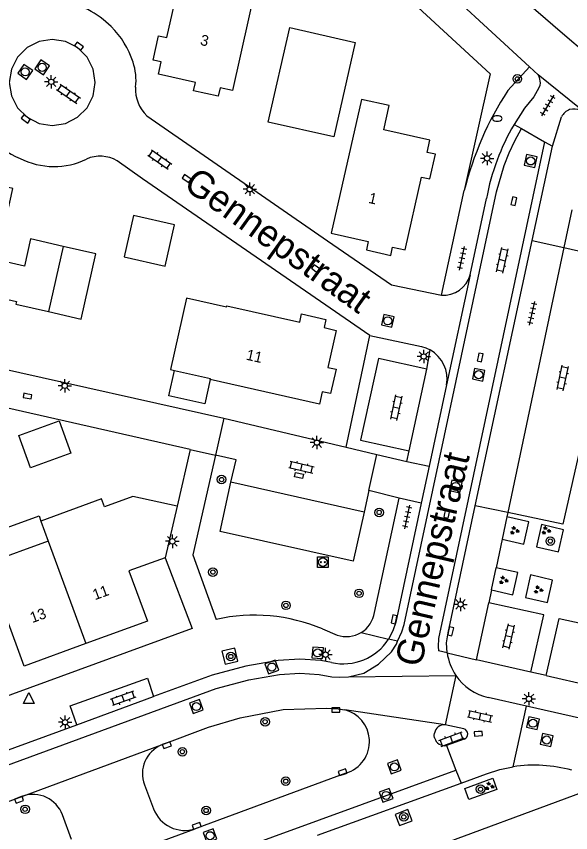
# Model space of a CAD drawing. Extents: x 128000 to 131008, y 398996 to 402500.
# Drawn here: x 129261.2 to 129312.8, y 399086.4 to 399162.4 of the extents above; entities that cross this region are included whole.
import ezdxf

# ---------------------------------------------------------------- set-up
doc = ezdxf.new("R2010")
doc.units = 0
for name, color, linetype in [('gg-afsc-hekwerk', 7, 'Continuous'), ('gg-afsc-muur', 7, 'Continuous'), ('gg-anno-huisnummerreeks BGT', 7, 'Continuous'), ('gg-anno-openbare ruimte label', 7, 'Continuous'), ('gg-bbg-bijgebouw', 7, 'Continuous'), ('gg-bbg-gedigitaliseerde bebouwing', 7, 'Continuous'), ('gg-bbg-gedigitaliseerde bijgebouw', 7, 'Continuous'), ('gg-bbg-hoofdgebouw', 7, 'Continuous'), ('gg-bbg-luifel en loopbrug', 7, 'Continuous'), ('gg-bbg-tussenscheiding', 7, 'Continuous'), ('gg-knt-verharding', 7, 'Continuous'), ('gg-knt-verharding nz', 7, 'Continuous'), ('gt-grn-weggrens', 7, 'Continuous'), ('gt-symb-boom', 7, 'Continuous'), ('gt-symb-brandkraan', 7, 'Continuous'), ('gt-symb-groenvak', 7, 'Continuous'), ('gt-symb-klinker verharding', 7, 'Continuous'), ('gt-symb-kolk', 7, 'Continuous'), ('gt-symb-kolk center center', 7, 'Continuous'), ('gt-symb-laadpunt elektrisch vervoer', 7, 'Continuous'), ('gt-symb-lichtmast', 7, 'Continuous'), ('gt-symb-rioolschacht', 7, 'Continuous'), ('gt-symb-tegel verharding', 7, 'Continuous'), ('gt-symb-waterafsluiter', 7, 'Continuous')]:
    doc.layers.add(name, color=color, linetype=linetype)

# ---------------------------------------------------------------- blocks, each defined once
blk = doc.blocks.new('gt0-RS')
at = {"layer": 'gt-symb-rioolschacht'}
blk.add_lwpolyline([(-0.5, -0.5), (0.5, -0.5), (0.5, 0.5), (-0.5, 0.5)], close=True, dxfattribs=at)
blk.add_circle((0, 0), 0.375, dxfattribs=at)
blk = doc.blocks.new('gt0-TEG1')
at = {"layer": 'gt-symb-tegel verharding'}
for p, q in [((-1.125, 0), (1.125, 0)), ((-0.9, -0.25), (-0.9, 0.25)), ((-0.45, -0.25), (-0.45, 0.25)), ((0, -0.25), (0, 0.25)), ((0.45, -0.25), (0.45, 0.25)), ((0.9, -0.25), (0.9, 0.25))]:
    blk.add_line(p, q, dxfattribs=at)
blk = doc.blocks.new('gt0-LMAST')
at = {"layer": 'gt-symb-lichtmast'}
for p, q in [((-0.182, 0.173), (-0.447, 0.438)), ((-0.005, 0.246), (-0.005, 0.621)), ((0.172, 0.173), (0.437, 0.438)), ((-0.255, -0.004), (-0.63, -0.004)), ((-0.182, -0.181), (-0.447, -0.446)), ((-0.005, -0.254), (-0.005, -0.629)), ((0.437, -0.446), (0.172, -0.181)), ((0.245, -0.004), (0.62, -0.004))]:
    blk.add_line(p, q, dxfattribs=at)
blk.add_circle((-0.005, -0.004), 0.25, dxfattribs=at)
blk = doc.blocks.new('gt0-GRVAK')
at = {"layer": 'gt-symb-groenvak'}
for p, q in [((-0.11, 0.189), (-0.228, 0.24)), ((-0.182, 0.153), (0.088, 0.153)), ((-0.091, 0.211), (-0.156, 0.322)), ((-0.047, 0.214), (-0.047, 0.393)), ((-0.004, 0.211), (0.061, 0.322)), ((0.015, 0.189), (0.133, 0.24)), ((0.262, -0.052), (0.197, 0.059)), ((0.305, -0.049), (0.305, 0.13)), ((0.349, -0.052), (0.414, 0.059)), ((-0.245, -0.228), (-0.363, -0.177)), ((-0.318, -0.264), (-0.047, -0.264)), ((-0.226, -0.206), (-0.291, -0.095)), ((-0.183, -0.203), (-0.183, -0.024)), ((-0.139, -0.206), (-0.074, -0.095)), ((-0.12, -0.228), (-0.002, -0.177)), ((0.243, -0.074), (0.125, -0.023)), ((0.17, -0.11), (0.441, -0.11)), ((0.368, -0.074), (0.486, -0.023))]:
    blk.add_line(p, q, dxfattribs=at)
blk = doc.blocks.new('gt0-BOOM')
at = {"layer": 'gt-symb-boom'}
for radius in [0.4, 0.2]:
    blk.add_circle((0, 0), radius, dxfattribs=at)
blk = doc.blocks.new('gt0-KL1')
at = {"layer": 'gt-symb-klinker verharding'}
for p, q in [((-1.15, 0.3), (1.15, 0.3)), ((-1, -0.3), (-1, 0.3)), ((-0.5, 0.3), (-0.5, 0.45)), ((0, -0.3), (0, 0.3)), ((0.5, 0.3), (0.5, 0.45)), ((1, -0.3), (1, 0.3)), ((-1.15, -0.3), (1.15, -0.3)), ((-0.5, -0.45), (-0.5, -0.3)), ((0.5, -0.45), (0.5, -0.3))]:
    blk.add_line(p, q, dxfattribs=at)
blk = doc.blocks.new('gt0-KOLK')
at = {"layer": 'gt-symb-kolk'}
blk.add_lwpolyline([(0, 0), (0.375, 0), (0.375, 0.4), (-0.375, 0.4), (-0.375, 0), (0, 0)], dxfattribs=at)
blk = doc.blocks.new('gt0-LEV')
at = {"layer": 'gt-symb-laadpunt elektrisch vervoer'}
blk.add_lwpolyline([(-0.486, 0.501), (0.486, 0.501), (0.486, -0.499), (-0.486, -0.499)], close=True, dxfattribs=at)
for centre, radius in [((0, 0), 0.393), ((-0.186, 0), 0.0566), ((0.186, 0), 0.0566)]:
    blk.add_circle(centre, radius, dxfattribs=at)
blk = doc.blocks.new('gt0-BR')
at = {"layer": 'gt-symb-brandkraan'}
for centre, radius, start, end in [((-0.244, 0), 0.206, 107.56694, 252.43307), ((0.599, -2.664), 3, 106.89205, 107.56694), ((0, -0.691), 0.938, 73.10799, 106.89205), ((-0.599, -2.664), 3, 72.43309, 73.10799), ((0.244, 0), 0.206, 287.56695, 72.43309), ((0.599, 2.664), 3, 252.43307, 253.10797), ((0, 0.691), 0.938, 253.10797, 286.89206), ((-0.599, 2.664), 3, 286.89206, 287.56695)]:
    blk.add_arc(centre, radius, start, end, dxfattribs=at)
blk = doc.blocks.new('gt0-KOLKCC')
at = {"layer": 'gt-symb-kolk center center'}
blk.add_lwpolyline([(-0.375, 0.2), (0.375, 0.2), (0.375, -0.2), (-0.375, -0.2)], close=True, dxfattribs=at)
blk = doc.blocks.new('gt0-WAFSL')
at = {"layer": 'gt-symb-waterafsluiter'}
for p, q in [((-0.5, -0.333), (0, 0.667)), ((0, 0.667), (0.5, -0.333)), ((0.5, -0.333), (-0.5, -0.333))]:
    blk.add_line(p, q, dxfattribs=at)

msp = doc.modelspace()

# ---------------------------------------------------------------- linework, layer by layer
at = {"layer": 'gg-afsc-hekwerk'}
for p, q in [((129294.146, 399132.691), (129272.99, 399147.262)), ((129300.809, 399136.434), (129302.945, 399146.192)), ((129232.592, 399135.739), (129280.55, 399124.991)), ((129291.934, 399122.299), (129294.146, 399132.691)), ((129280.55, 399124.991), (129291.934, 399122.299))]:
    msp.add_line(p, q, dxfattribs=at)
for points in [[(129276.882, 399183.292), (129305.344, 399157.042), (129302.945, 399146.192)], [(129290.21, 399141.516), (129296.153, 399137.403), (129300.809, 399136.434)]]:
    msp.add_lwpolyline(points, dxfattribs=at)
at = {"layer": 'gg-afsc-muur'}
for q in [(129248.295, 399128.682), (129276.2, 399116.82)]:
    msp.add_line((129277.411, 399122.089), q, dxfattribs=at)
at = {"layer": 'gg-bbg-bijgebouw'}
for points in [[(129286.688, 399161.354), (129292.769, 399159.979), (129290.782, 399151.185), (129284.681, 399152.545), (129286.688, 399161.354)], [(129275.971, 399142.994), (129272.133, 399143.863), (129271.264, 399140.024), (129275.101, 399139.154), (129275.971, 399142.994)], [(129264.227, 399134.917), (129267.269, 399134.226), (129268.634, 399140.303), (129265.594, 399140.993)]]:
    msp.add_lwpolyline(points, dxfattribs=at)
at = {"layer": 'gg-bbg-gedigitaliseerde bebouwing'}
msp.add_line((129263.529, 399115.428), (129264.21, 399113.565), dxfattribs=at)
msp.add_lwpolyline([(129269.44, 399116.75), (129269.17, 399117.489), (129263.529, 399115.428)], dxfattribs=at)
at = {"layer": 'gg-bbg-gedigitaliseerde bijgebouw'}
msp.add_lwpolyline([(129279.288, 399128.586), (129278.781, 399126.328), (129275.436, 399127.08), (129275.969, 399129.452)], dxfattribs=at)
at = {"layer": 'gg-bbg-hoofdgebouw'}
msp.add_line((129276.2, 399116.82), (129275.11, 399112.001), dxfattribs=at)
for points in [[(129274.478, 399160.602), (129275.25, 399160.433), (129277.29, 399169.498), (129279.866, 399168.918), (129279.352, 399166.633), (129283.629, 399165.681), (129281.36, 399155.484), (129280.208, 399155.74), (129280.019, 399154.971), (129277.741, 399155.475), (129277.907, 399156.249), (129274.473, 399157.021), (129274.73, 399158.155), (129273.978, 399158.325), (129274.478, 399160.602)], [(129290.563, 399142.226), (129294.005, 399141.449), (129293.829, 399140.659), (129296.093, 399140.155), (129296.256, 399140.931), (129297.431, 399140.669), (129298.952, 399147.444), (129299.728, 399147.276), (129300.25, 399149.559), (129299.492, 399149.732), (129299.735, 399150.865), (129295.443, 399151.827), (129295.947, 399154.09), (129293.371, 399154.665), (129290.563, 399142.226)], [(129265.594, 399140.993), (129262.554, 399141.683), (129261.985, 399139.156), (129259.42, 399139.739), (129260.926, 399146.363), (129257.486, 399147.14), (129257.656, 399147.903), (129255.401, 399148.413), (129255.221, 399147.655), (129254.049, 399147.921), (129252.515, 399141.125), (129251.737, 399141.306), (129251.234, 399139.048), (129252.009, 399138.872), (129251.755, 399137.751), (129258.629, 399136.189), (129258.685, 399136.433), (129261.24, 399135.852), (129261.184, 399135.609), (129264.227, 399134.917)], [(129280.798, 399135.337), (129277.077, 399136.169), (129275.596, 399129.535), (129275.969, 399129.452)], [(129280.798, 399135.337), (129280.825, 399135.456), (129287.622, 399133.932), (129287.798, 399134.718), (129290.066, 399134.196), (129289.889, 399133.427), (129291.014, 399133.157), (129290.238, 399129.725), (129291.001, 399129.552), (129290.495, 399127.286), (129289.725, 399127.443), (129289.471, 399126.298), (129279.288, 399128.586)], [(129276.2, 399116.82), (129272.07, 399117.711), (129269.44, 399116.75)], [(129264.21, 399113.565), (129258.57, 399111.51), (129257.72, 399113.86)], [(129275.11, 399112.001), (129271.72, 399110.79), (129273.44, 399106.11), (129267.71, 399104.015)], [(129267.71, 399104.015), (129261.98, 399101.921), (129260.27, 399106.6), (129257.546, 399105.608)]]:
    msp.add_lwpolyline(points, dxfattribs=at)
at = {"layer": 'gg-bbg-luifel en loopbrug'}
for points in [[(129261.471, 399123.39), (129265.229, 399124.762), (129266.326, 399121.756), (129262.569, 399120.384), (129261.471, 399123.39)], [(129257.72, 399113.86), (129263.351, 399115.917), (129263.529, 399115.428)]]:
    msp.add_lwpolyline(points, dxfattribs=at)
at = {"layer": 'gg-bbg-tussenscheiding'}
for p, q in [((129265.594, 399140.993), (129264.227, 399134.917)), ((129275.969, 399129.452), (129279.314, 399128.703)), ((129279.288, 399128.586), (129279.314, 399128.703)), ((129264.21, 399113.565), (129267.71, 399104.015))]:
    msp.add_line(p, q, dxfattribs=at)
at = {"layer": 'gg-knt-verharding'}
for p, q in [((129278.956, 399185.37), (129309.025, 399157.715)), ((129308.046, 399164.329), (129311.879, 399161.03)), ((129311.879, 399161.03), (129314.796, 399158.518)), ((129306.98, 399155.491), (129309.025, 399157.715)), ((129309.025, 399157.715), (129309.826, 399156.969)), ((129314.815, 399152.92), (129309.826, 399156.969)), ((129273.392, 399153.142), (129290.21, 399141.516)), ((129311.151, 399150.32), (129312.001, 399153.05)), ((129307.571, 399152.342), (129308.267, 399151.949)), ((129308.267, 399151.949), (129310.422, 399150.732)), ((129310.422, 399150.732), (129311.151, 399150.32)), ((129309.264, 399141.525), (129311.151, 399150.32)), ((129272.99, 399147.262), (129270.624, 399148.958)), ((129303.482, 399138.349), (129305, 399145.44)), ((129312.96, 399144.38), (129312.221, 399140.891)), ((129303.964, 399116.825), (129309.264, 399141.525)), ((129312.221, 399140.891), (129306.995, 399116.223)), ((129297.802, 399121.952), (129299.466, 399129.557)), ((129301.287, 399128.091), (129299.668, 399120.526)), ((129280.55, 399124.991), (129279.769, 399121.555)), ((129291.934, 399122.299), (129294.8, 399121.621)), ((129277.411, 399122.089), (129279.769, 399121.555)), ((129294.056, 399118.272), (129294.8, 399121.621)), ((129294.8, 399121.621), (129297.585, 399120.962)), ((129297.585, 399120.962), (129297.802, 399121.952)), ((129299.668, 399120.526), (129298.933, 399117.094)), ((129294.056, 399118.272), (129293.609, 399116.261)), ((129296.88, 399117.541), (129294.056, 399118.272)), ((129294.569, 399106.92), (129296.88, 399117.541)), ((129306.995, 399116.223), (129306.906, 399115.801)), ((129306.906, 399115.801), (129306.467, 399113.728)), ((129306.467, 399113.728), (129305.906, 399111.076)), ((129305.469, 399109.011), (129305.906, 399111.076)), ((129305.469, 399109.011), (129305.216, 399107.816)), ((129304.091, 399102.5), (129305.216, 399107.816)), ((129310.56, 399101.037), (129311.759, 399106.365)), ((129311.759, 399106.365), (129316.891, 399105.23)), ((129289.738, 399105.391), (129291.11, 399104.811)), ((129309.133, 399101.36), (129304.091, 399102.5)), ((129302.155, 399101.059), (129301.17, 399096.456)), ((129310.56, 399101.037), (129309.133, 399101.36)), ((129310.56, 399101.037), (129315.706, 399099.872)), ((129308.721, 399098.192), (129305.179, 399098.991)), ((129307.498, 399092.547), (129308.721, 399098.192)), ((129316.69, 399096.394), (129308.721, 399098.192)), ((129256.743, 399092.746), (129266.861, 399096.458)), ((129302.901, 399096.09), (129301.17, 399096.456)), ((129302.931, 399095.12), (129301.278, 399094.521)), ((129301.278, 399094.521), (129302.165, 399092.251)), ((129291.92, 399091.951), (129277.898, 399086.79)), ((129302.165, 399092.251), (129302.641, 399091.035)), ((129273.16, 399090.871), (129274.01, 399088.651)), ((129289.291, 399086.192), (129302.641, 399091.035)), ((129232.12, 399078.961), (129261.841, 399089.827)), ((129313.911, 399090.15), (129284.731, 399079.4)), ((129266.37, 399085.77), (129265.54, 399088.081))]:
    msp.add_line(p, q, dxfattribs=at)
for points in [[(129268.592, 399156.248), (129268.396, 399157.484), (129267.828, 399158.6), (129266.942, 399159.486), (129265.826, 399160.054), (129264.589, 399160.25), (129263.353, 399160.054), (129262.237, 399159.486), (129261.351, 399158.6), (129260.783, 399157.484), (129260.587, 399156.248), (129260.783, 399155.011), (129261.351, 399153.895), (129262.237, 399153.009), (129263.353, 399152.441), (129264.589, 399152.245), (129265.826, 399152.441), (129266.942, 399153.009), (129267.828, 399153.895), (129268.396, 399155.011), (129268.592, 399156.248)], [(129309.826, 399156.969), (129309.924, 399156.721), (129310.02, 399156.222), (129309.988, 399155.971), (129309.894, 399155.735), (129309.401, 399154.917), (129308.547, 399153.863), (129307.571, 399152.342)], [(129312.221, 399140.891), (129317.675, 399139.651), (129312.13, 399115.136), (129306.995, 399116.223)], [(129294.146, 399132.691), (129298.949, 399131.67), (129299.368, 399131.537), (129299.764, 399131.346)], [(129299.466, 399129.557), (129294.951, 399130.545), (129293.286, 399122.94), (129297.802, 399121.952)], [(129279.769, 399121.555), (129277.66, 399112.27), (129279.84, 399106.271)], [(129281.223, 399119.028), (129281.69, 399121.12), (129279.769, 399121.555)], [(129293.609, 399116.261), (129292.59, 399111.681), (129280.2, 399114.451), (129281.223, 399119.028)], [(129298.933, 399117.094), (129296.559, 399105.999), (129296.296, 399105.192), (129295.901, 399104.441)], [(129301.346, 399103.151), (129301.3, 399104.09), (129301.431, 399105.02), (129303.964, 399116.825)], [(129306.467, 399113.728), (129308.491, 399113.263), (129308.96, 399115.34), (129306.906, 399115.801)], [(129309.669, 399113.022), (129311.727, 399112.543), (129312.192, 399114.618), (129310.118, 399115.099), (129309.669, 399113.022)], [(129275.11, 399112.001), (129277.6, 399105.431), (129226.13, 399086.631)], [(129305.469, 399109.011), (129307.465, 399108.559), (129307.927, 399110.646), (129305.906, 399111.076)], [(129308.631, 399108.299), (129310.695, 399107.832), (129311.165, 399109.914), (129309.093, 399110.402), (129308.631, 399108.299)], [(129309.133, 399101.36), (129310.344, 399106.68), (129305.216, 399107.816)], [(129280.359, 399103.306), (129280.682, 399102.087), (129281.87, 399102.381), (129281.583, 399103.596), (129280.359, 399103.306)], [(129290.57, 399102.261), (129289.59, 399102.441), (129287.62, 399102.571), (129285.6, 399102.441), (129282.62, 399101.921), (129279.46, 399101.081), (129274.021, 399099.085)], [(129266.861, 399096.458), (129266.24, 399098.228), (129273.439, 399100.813), (129274.021, 399099.085)], [(129274.761, 399094.585), (129279.14, 399096.241), (129282.08, 399097.111), (129286.08, 399097.881), (129290.1, 399098.001), (129291.192, 399097.951), (129291.806, 399097.859)], [(129300.182, 399095.236), (129300.149, 399095.462), (129300.169, 399095.691)], [(129302.641, 399091.035), (129305.012, 399091.901), (129306.239, 399092.286), (129307.498, 399092.547)], [(129303.374, 399089.492), (129302.996, 399090.519), (129305.613, 399091.48), (129305.967, 399090.438), (129303.374, 399089.492)], [(129298.081, 399087.52), (129297.699, 399088.584), (129296.501, 399088.117), (129296.901, 399087.084), (129298.081, 399087.52)]]:
    msp.add_lwpolyline(points, dxfattribs=at)
for centre, radius, start, end in [((129263.751, 399154.985), 9.045, 45.58443, 79.82259), ((129264.428, 399155.707), 8.055, 17.62928, 45.43055), ((129267.131, 399156.468), 5.25, 352.93513, 18.65683), ((129275.712, 399155.598), 3.379, 176.20027, 226.6264), ((129332.741, 399138.788), 30.702, 147.04117, 166.04509), ((129313.136, 399152.534), 1.247, 60.52676, 155.57487), ((129326.149, 399141.492), 21.514, 149.71343, 169.42577), ((129264.752, 399156.766), 8.232, 221.6872, 247.36126), ((129264.852, 399155.871), 7.458, 244.00119, 268.76065), ((129264.739, 399155.308), 6.893, 269.6007, 296.06738), ((129269.041, 399146.227), 3.157, 59.89634, 113.77067), ((129300.974, 399139.027), 2.599, 266.36905, 344.86835), ((129298.219, 399128.639), 3.117, 349.86765, 60.28172), ((129283.392, 399090.12), 16.537, 67.43506, 102.40368), ((129291.975, 399107.286), 2.62, 301.37905, 351.97891), ((129291.973, 399107.287), 2.622, 250.78977, 301.39949), ((129291.687, 399107.137), 5.003, 257.0965, 327.38564), ((129306.271, 399103.853), 4.975, 188.11479, 214.16931), ((129306.294, 399103.866), 5.001, 214.14694, 257.11954), ((129291.047, 399094.889), 3.066, 3.96799, 75.6595), ((129301.093, 399095.52), 0.939, 85.27632, 169.50039), ((129302.748, 399095.6), 0.514, 290.91831, 72.62463), ((129291.047, 399094.89), 3.066, 286.55176, 3.95395), ((129301.131, 399095.493), 0.983, 195.13762, 278.62375), ((129275.898, 399091.893), 2.923, 112.9025, 200.4585), ((129309.489, 399079.738), 12.963, 74.51041, 98.83551), ((129262.775, 399087.015), 2.963, 21.09097, 108.37259), ((129276.913, 399089.723), 3.094, 200.27437, 288.5692)]:
    msp.add_arc(centre, radius, start, end, dxfattribs=at)
at = {"layer": 'gg-knt-verharding nz'}
for p, q in [((129293.609, 399116.261), (129281.223, 399119.028)), ((129266.861, 399096.458), (129274.021, 399099.085))]:
    msp.add_line(p, q, dxfattribs=at)
for points in [[(129296.739, 399104.242), (129297.127, 399105.115), (129297.334, 399105.799), (129305.948, 399146.07), (129306.665, 399148.521), (129307.124, 399149.685), (129307.658, 399150.829), (129308.267, 399151.949)], [(129310.422, 399150.732), (129300.527, 399104.483), (129300.495, 399103.751), (129300.528, 399103.345)], [(129292.154, 399100.937), (129293.586, 399101.28), (129294.949, 399102.096), (129296.155, 399103.264), (129296.618, 399103.978), (129296.739, 399104.242)], [(129208.103, 399073.51), (129279.852, 399099.84), (129282.899, 399100.65), (129285.754, 399101.148), (129287.619, 399101.268), (129289.427, 399101.149), (129290.613, 399100.927), (129291.324, 399100.881), (129292.154, 399100.937)], [(129209.955, 399058.461), (129280.787, 399084.435), (129302.165, 399092.251)]]:
    msp.add_lwpolyline(points, dxfattribs=at)
at = {"layer": 'gt-grn-weggrens'}
for p, q in [((129309.264, 399141.525), (129312.221, 399140.891)), ((129303.482, 399138.349), (129301.287, 399128.091)), ((129299.466, 399129.557), (129299.764, 399131.346)), ((129297.585, 399120.962), (129299.668, 399120.526)), ((129298.933, 399117.094), (129296.88, 399117.541)), ((129306.995, 399116.223), (129303.964, 399116.825)), ((129293.339, 399105.049), (129295.901, 399104.441)), ((129296.739, 399104.242), (129295.901, 399104.441)), ((129301.346, 399103.151), (129300.528, 399103.345)), ((129301.346, 399103.151), (129304.091, 399102.5)), ((129292.154, 399100.937), (129302.155, 399101.059)), ((129301.17, 399096.456), (129291.806, 399097.859)), ((129261.841, 399089.827), (129274.761, 399094.585)), ((129264.55, 399081.891), (129277.898, 399086.79))]:
    msp.add_line(p, q, dxfattribs=at)

# ---------------------------------------------------------------- block references
at = {"layer": 'gt-symb-boom'}
for p in [(129307.88, 399156.575), (129280.345, 399119.288), (129295.017, 399116.228), (129310.95, 399113.554), (129279.539, 399110.671), (129293.142, 399108.694), (129286.341, 399107.576), (129281.197, 399102.815), (129284.396, 399096.743), (129276.694, 399093.952), (129286.315, 399091.211), (129304.456, 399090.46), (129262.057, 399088.593), (129278.901, 399088.483), (129297.306, 399087.881)]:
    msp.add_blockref('gt0-BOOM', p, dxfattribs=at)
at = {"layer": 'gt-symb-brandkraan'}
msp.add_blockref('gt0-BR', (129306.004, 399152.889), dxfattribs=at)
at = {"layer": 'gt-symb-groenvak'}
for p in [(129307.604, 399114.54), (129310.541, 399114.54), (129306.581, 399109.919), (129309.815, 399109.028), (129305.269, 399090.744)]:
    msp.add_blockref('gt0-GRVAK', p, dxfattribs=at)
at = {"layer": 'gt-symb-klinker verharding'}
for p, rotation in [((129266.086, 399155.187), -34.61180637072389), ((129274.584, 399149.061), -34.61180636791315), ((129306.479, 399139.691), 77.93725396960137), ((129312.107, 399128.741), 77.93725397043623), ((129296.621, 399125.972), 77.99329169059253), ((129287.784, 399120.429), -13.299584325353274), ((129307.076, 399104.672), 76.82507339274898), ((129271.171, 399098.913), -160.24210003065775), ((129304.414, 399097.238), -12.410774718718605), ((129301.752, 399095.124), 20.06634962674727)]:
    msp.add_blockref('gt0-KL1', p, dxfattribs=dict(at, rotation=rotation))
at = {"layer": 'gt-symb-kolk'}
for p, rotation in [((129266.954, 399159.467), -36.99589775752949), ((129262.236, 399153.015), 143.86315509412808), ((129277.208, 399147.465), 145.88093715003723), ((129307.364, 399145.245), -102.82712342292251), ((129289.262, 399139.054), 142.27073011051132), ((129304.224, 399130.694), -102.18684021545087), ((129262.314, 399127.248), 169.16208955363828), ((129301.113, 399116.137), -102.06274602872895), ((129296.593, 399106.234), 77.11702052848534), ((129301.481, 399105.203), -102.71533698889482), ((129290.977, 399098.027), 180), ((129304.238, 399095.829), -176.73114704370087), ((129275.18, 399094.75), -159.75249849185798), ((129291.672, 399091.848), 19.033079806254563), ((129261.424, 399089.672), -159.87983420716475), ((129278.096, 399086.87), 20.12016579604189)]:
    msp.add_blockref('gt0-KOLK', p, dxfattribs=dict(at, rotation=rotation))
at = {"layer": 'gt-symb-kolk center center', "rotation": 167.40904938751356}
msp.add_blockref('gt0-KOLKCC', (129287.555, 399119.663), dxfattribs=at)
at = {"layer": 'gt-symb-laadpunt elektrisch vervoer'}
msp.add_blockref('gt0-LEV', (129289.772, 399111.593), dxfattribs=at)
at = {"layer": 'gt-symb-lichtmast'}
for p in [(129264.493, 399156.307), (129305.068, 399149.186), (129282.978, 399146.312), (129299.174, 399130.744), (129265.756, 399128.011), (129289.225, 399122.729), (129275.771, 399113.54), (129302.6, 399107.671), (129290.031, 399102.991), (129308.965, 399098.876), (129265.781, 399096.698)]:
    msp.add_blockref('gt0-LMAST', p, dxfattribs=at)
at = {"layer": 'gt-symb-rioolschacht'}
for p, rotation in [((129263.645, 399157.654), 55.3881936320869), ((129262.065, 399157.231), -35.024873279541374), ((129309.121, 399148.94), -12.590950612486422), ((129295.82, 399134.058), -13.11914463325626), ((129304.281, 399129.047), -101.29870020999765), ((129302.15, 399118.644), -12.590950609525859), ((129289.291, 399103.154), 175.29819168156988), ((129285.025, 399101.835), 20.120165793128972), ((129278.004, 399098.16), 20.1201657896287), ((129309.334, 399096.603), -12.590950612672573), ((129310.604, 399095.046), -12.590950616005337), ((129296.435, 399092.544), 20.06634962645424), ((129295.665, 399089.885), 20.06634962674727), ((129279.274, 399086.136), 20.120165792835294)]:
    msp.add_blockref('gt0-RS', p, dxfattribs=dict(at, rotation=rotation))
at = {"layer": 'gt-symb-tegel verharding'}
for p, rotation in [((129310.729, 399154.097), 58.91827016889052), ((129302.733, 399139.875), 77.93725397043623), ((129309.259, 399134.752), 77.93725396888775), ((129297.628, 399115.801), 77.93725396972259)]:
    msp.add_blockref('gt0-TEG1', p, dxfattribs=dict(at, rotation=rotation))
at = {"layer": 'gt-symb-waterafsluiter'}
msp.add_blockref('gt0-WAFSL', (129262.395, 399098.788), dxfattribs=at)

# ---------------------------------------------------------------- texts
at = {"layer": 'gg-anno-huisnummerreeks BGT'}
for s, rotation, p in [('3', 347.4, (129278.3, 399159.753)), ('1', 347.3, (129293.963, 399145.046)), ('11', 347.4, (129282.573, 399130.451)), ('11', 20.1, (129268.556, 399108.05)), ('13', 20.1, (129262.726, 399105.919))]:
    msp.add_text(s, height=1, rotation=rotation, dxfattribs=at).set_placement(p)
at = {"layer": 'gg-anno-openbare ruimte label'}
for rotation, p in [(324.3, (129276.668, 399146.479)), (77, (129298.899, 399101.734))]:
    msp.add_text('Gennepstraat', height=2.5, rotation=rotation, dxfattribs=at).set_placement(p)

doc.saveas('drawing.dxf')
